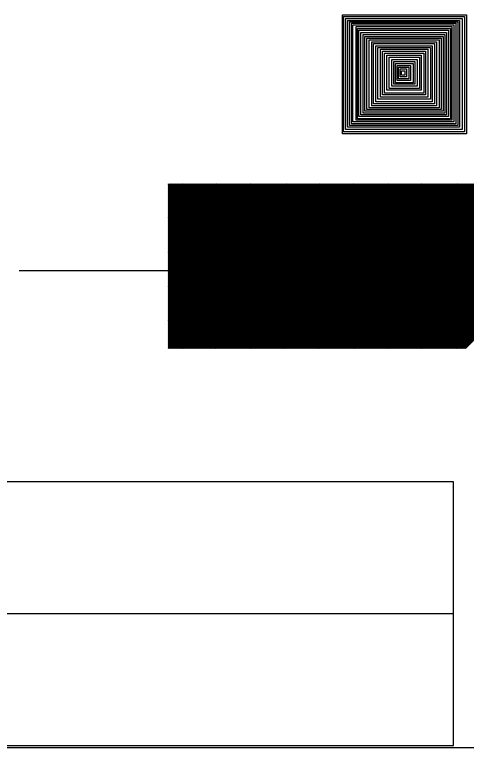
# Model space of a CAD drawing. Extents: x -28 to 822, y 61 to 665.
# Drawn here: x 277.36 to 285.57, y 336.74 to 350.07 of the extents above; entities that cross this region are included whole.
import ezdxf

# ---------------------------------------------------------------- set-up
doc = ezdxf.new("R2010")
doc.units = 0
doc.layers.add('KOLEJIŠTĚ', color=7, linetype='Continuous')

# ---------------------------------------------------------------- blocks, each defined once
blk = doc.blocks.new('_X11')
for p, q in [((347.336, 431.552), (350.333, 434.55)), ((347.336, 431.57), (350.315, 434.55)), ((347.336, 431.587), (350.298, 434.55)), ((347.336, 431.605), (350.28, 434.55)), ((347.336, 431.623), (350.262, 434.55)), ((347.336, 431.64), (350.245, 434.55)), ((347.336, 431.658), (350.227, 434.55)), ((347.336, 431.676), (350.209, 434.55)), ((347.336, 431.693), (350.192, 434.55)), ((347.336, 431.711), (350.174, 434.55)), ((347.336, 431.729), (350.156, 434.55)), ((347.336, 431.746), (350.139, 434.55)), ((347.336, 431.764), (350.121, 434.55)), ((347.336, 431.782), (350.103, 434.55)), ((347.336, 431.799), (350.086, 434.55)), ((347.336, 431.817), (350.068, 434.55)), ((347.336, 431.835), (350.05, 434.55)), ((347.336, 431.853), (350.033, 434.55)), ((347.336, 431.87), (350.015, 434.55)), ((347.336, 431.888), (349.997, 434.55)), ((347.336, 431.906), (349.98, 434.55)), ((347.336, 431.923), (349.962, 434.55)), ((347.336, 431.941), (349.944, 434.55)), ((347.336, 431.959), (349.927, 434.55)), ((347.336, 431.976), (349.909, 434.55)), ((347.336, 431.994), (349.891, 434.55)), ((347.336, 432.012), (349.873, 434.55)), ((347.336, 432.029), (349.856, 434.55)), ((347.336, 432.047), (349.838, 434.55)), ((347.336, 432.065), (349.82, 434.55)), ((347.336, 432.082), (349.803, 434.55)), ((347.336, 432.1), (349.785, 434.55)), ((347.336, 432.118), (349.767, 434.55)), ((347.336, 432.135), (349.75, 434.55)), ((347.336, 432.153), (349.732, 434.55)), ((347.336, 432.171), (349.714, 434.55)), ((347.336, 432.188), (349.697, 434.55)), ((347.336, 432.206), (349.679, 434.55)), ((347.336, 432.224), (349.661, 434.55)), ((347.336, 432.241), (349.644, 434.55)), ((347.336, 432.259), (349.626, 434.55)), ((347.336, 432.277), (349.608, 434.55)), ((347.336, 432.294), (349.591, 434.55)), ((347.336, 432.312), (349.573, 434.55)), ((347.336, 432.33), (349.555, 434.55)), ((347.336, 432.348), (349.538, 434.55)), ((347.336, 432.365), (349.52, 434.55)), ((347.336, 432.383), (349.502, 434.55)), ((347.336, 432.401), (349.485, 434.55)), ((347.336, 432.418), (349.467, 434.55)), ((347.336, 432.436), (349.449, 434.55)), ((347.336, 432.454), (349.432, 434.55)), ((347.336, 432.471), (349.414, 434.55)), ((347.336, 432.489), (349.396, 434.55)), ((347.336, 432.507), (349.379, 434.55)), ((347.336, 432.524), (349.361, 434.55)), ((347.336, 432.542), (349.343, 434.55)), ((347.336, 432.56), (349.325, 434.55)), ((347.336, 432.577), (349.308, 434.55)), ((347.336, 432.595), (349.29, 434.55)), ((347.336, 432.613), (349.272, 434.55)), ((347.336, 432.63), (349.255, 434.55)), ((347.336, 432.648), (349.237, 434.55)), ((347.336, 432.666), (349.219, 434.55)), ((347.336, 432.683), (349.202, 434.55)), ((347.336, 432.701), (349.184, 434.55)), ((347.336, 432.719), (349.166, 434.55)), ((347.336, 432.736), (349.149, 434.55)), ((347.336, 432.754), (349.131, 434.55)), ((347.336, 432.772), (349.113, 434.55)), ((347.336, 432.789), (349.096, 434.55)), ((347.336, 432.807), (349.078, 434.55)), ((347.336, 432.825), (349.06, 434.55)), ((347.336, 432.842), (349.043, 434.55)), ((347.336, 432.86), (349.025, 434.55)), ((347.336, 432.878), (349.007, 434.55)), ((347.336, 432.896), (348.99, 434.55)), ((347.336, 432.913), (348.972, 434.55)), ((347.336, 432.931), (348.954, 434.55)), ((347.336, 432.949), (348.937, 434.55)), ((347.336, 432.966), (348.919, 434.55)), ((347.336, 432.984), (348.901, 434.55)), ((347.336, 433.002), (348.884, 434.55)), ((347.336, 433.019), (348.866, 434.55)), ((347.336, 433.037), (348.848, 434.55)), ((347.336, 433.055), (348.83, 434.55)), ((347.336, 433.072), (348.813, 434.55)), ((347.336, 433.09), (348.795, 434.55)), ((347.336, 433.108), (348.777, 434.55)), ((347.336, 433.125), (348.76, 434.55)), ((347.336, 433.143), (348.742, 434.55)), ((347.336, 433.161), (348.724, 434.55)), ((347.336, 433.178), (348.707, 434.55)), ((347.336, 433.196), (348.689, 434.55)), ((347.336, 433.214), (348.671, 434.55)), ((347.336, 433.231), (348.654, 434.55)), ((347.336, 433.249), (348.636, 434.55)), ((347.336, 433.267), (348.618, 434.55)), ((347.336, 433.284), (348.601, 434.55)), ((347.336, 433.302), (348.583, 434.55)), ((347.336, 433.32), (348.565, 434.55)), ((347.336, 433.337), (348.548, 434.55)), ((347.336, 433.355), (348.53, 434.55)), ((347.336, 433.373), (348.512, 434.55)), ((347.336, 433.39), (348.495, 434.55)), ((347.336, 433.408), (348.477, 434.55)), ((347.336, 433.426), (348.459, 434.55)), ((347.336, 433.444), (348.442, 434.55)), ((347.336, 433.461), (348.424, 434.55)), ((347.336, 433.479), (348.406, 434.55)), ((347.336, 433.497), (348.389, 434.55)), ((347.336, 433.514), (348.371, 434.55)), ((347.336, 433.532), (348.353, 434.55)), ((347.336, 433.55), (348.336, 434.55)), ((347.336, 433.567), (348.318, 434.55)), ((347.336, 433.585), (348.3, 434.55)), ((347.336, 433.603), (348.282, 434.55)), ((347.336, 433.62), (348.265, 434.55)), ((347.336, 433.638), (348.247, 434.55)), ((347.336, 433.656), (348.229, 434.55)), ((347.336, 433.673), (348.212, 434.55)), ((347.336, 433.691), (348.194, 434.55)), ((347.336, 433.709), (348.176, 434.55)), ((347.336, 433.726), (348.159, 434.55)), ((347.336, 433.744), (348.141, 434.55)), ((347.336, 433.762), (348.123, 434.55)), ((347.336, 433.779), (348.106, 434.55)), ((347.336, 433.797), (348.088, 434.55)), ((347.336, 433.815), (348.07, 434.55)), ((347.336, 433.832), (348.053, 434.55)), ((347.336, 433.85), (348.035, 434.55)), ((347.336, 433.868), (348.017, 434.55)), ((347.336, 433.885), (348, 434.55)), ((347.336, 433.903), (347.982, 434.55)), ((347.336, 433.921), (347.964, 434.55)), ((347.336, 433.938), (347.947, 434.55)), ((347.336, 433.956), (347.929, 434.55)), ((347.336, 433.974), (347.911, 434.55)), ((347.336, 433.992), (347.894, 434.55)), ((347.336, 434.009), (347.876, 434.55)), ((347.336, 434.027), (347.858, 434.55)), ((347.336, 434.045), (347.841, 434.55)), ((347.336, 434.062), (347.823, 434.55)), ((347.336, 434.08), (347.805, 434.55)), ((347.336, 434.098), (347.788, 434.55)), ((347.336, 434.115), (347.77, 434.55)), ((347.336, 434.133), (347.752, 434.55)), ((347.336, 434.151), (347.734, 434.55)), ((347.336, 434.168), (347.717, 434.55)), ((347.336, 434.186), (347.699, 434.55)), ((347.336, 434.204), (347.681, 434.55)), ((347.336, 434.221), (347.664, 434.55)), ((347.336, 434.239), (347.646, 434.55)), ((347.336, 434.257), (347.628, 434.55)), ((347.336, 434.274), (347.611, 434.55)), ((347.336, 434.292), (347.593, 434.55)), ((347.336, 434.31), (347.575, 434.55)), ((347.336, 434.327), (347.558, 434.55)), ((347.336, 434.345), (347.54, 434.55)), ((347.336, 434.363), (347.522, 434.55)), ((347.336, 434.38), (347.505, 434.55)), ((347.336, 434.398), (347.487, 434.55)), ((347.336, 434.416), (347.469, 434.55)), ((347.336, 434.433), (347.452, 434.55)), ((347.336, 434.451), (347.434, 434.55)), ((347.336, 434.469), (347.416, 434.55)), ((347.336, 434.487), (347.399, 434.55)), ((347.336, 434.504), (347.381, 434.55)), ((347.336, 434.522), (347.363, 434.55)), ((347.336, 434.54), (347.346, 434.55)), ((347.351, 431.55), (350.351, 434.55)), ((347.368, 431.55), (350.368, 434.55)), ((347.386, 431.55), (350.386, 434.55)), ((347.404, 431.55), (350.404, 434.55)), ((347.421, 431.55), (350.421, 434.55)), ((347.439, 431.55), (350.439, 434.55)), ((347.457, 431.55), (350.457, 434.55)), ((347.475, 431.55), (350.475, 434.55)), ((347.492, 431.55), (350.492, 434.55)), ((347.51, 431.55), (350.51, 434.55)), ((347.528, 431.55), (350.528, 434.55)), ((347.545, 431.55), (350.545, 434.55)), ((347.563, 431.55), (350.563, 434.55)), ((347.581, 431.55), (350.581, 434.55)), ((347.598, 431.55), (350.598, 434.55)), ((347.616, 431.55), (350.616, 434.55)), ((347.634, 431.55), (350.634, 434.55)), ((347.651, 431.55), (350.651, 434.55)), ((347.669, 431.55), (350.669, 434.55)), ((347.687, 431.55), (350.687, 434.55)), ((347.704, 431.55), (350.704, 434.55)), ((347.722, 431.55), (350.722, 434.55)), ((347.74, 431.55), (350.74, 434.55)), ((347.757, 431.55), (350.757, 434.55)), ((347.775, 431.55), (350.775, 434.55)), ((347.793, 431.55), (350.793, 434.55)), ((347.81, 431.55), (350.81, 434.55)), ((347.828, 431.55), (350.828, 434.55)), ((347.846, 431.55), (350.846, 434.55)), ((347.863, 431.55), (350.863, 434.55)), ((347.881, 431.55), (350.881, 434.55)), ((347.899, 431.55), (350.899, 434.55)), ((347.916, 431.55), (350.916, 434.55)), ((347.934, 431.55), (350.934, 434.55)), ((347.952, 431.55), (350.952, 434.55)), ((347.969, 431.55), (350.969, 434.55)), ((347.987, 431.55), (350.987, 434.55)), ((348.005, 431.55), (351.005, 434.55)), ((348.023, 431.55), (351.023, 434.55)), ((348.04, 431.55), (351.04, 434.55)), ((348.058, 431.55), (351.058, 434.55)), ((348.076, 431.55), (351.076, 434.55)), ((348.093, 431.55), (351.093, 434.55)), ((348.111, 431.55), (351.111, 434.55)), ((348.129, 431.55), (351.129, 434.55)), ((348.146, 431.55), (351.146, 434.55)), ((348.164, 431.55), (351.164, 434.55)), ((348.182, 431.55), (351.182, 434.55)), ((348.199, 431.55), (351.199, 434.55)), ((348.217, 431.55), (351.217, 434.55)), ((348.235, 431.55), (351.235, 434.55)), ((348.252, 431.55), (351.252, 434.55)), ((348.27, 431.55), (351.27, 434.55)), ((348.288, 431.55), (351.288, 434.55)), ((348.305, 431.55), (351.305, 434.55)), ((348.323, 431.55), (351.323, 434.55)), ((348.341, 431.55), (351.341, 434.55)), ((348.358, 431.55), (351.358, 434.55)), ((348.376, 431.55), (351.376, 434.55)), ((348.394, 431.55), (351.394, 434.55)), ((348.411, 431.55), (351.411, 434.55)), ((348.429, 431.55), (351.429, 434.55)), ((348.447, 431.55), (351.447, 434.55)), ((348.464, 431.55), (351.464, 434.55)), ((348.482, 431.55), (351.482, 434.55)), ((348.5, 431.55), (351.5, 434.55)), ((348.518, 431.55), (351.518, 434.55)), ((348.535, 431.55), (351.535, 434.55)), ((348.553, 431.55), (351.553, 434.55)), ((348.571, 431.55), (351.571, 434.55)), ((348.588, 431.55), (351.588, 434.55)), ((348.606, 431.55), (351.606, 434.55)), ((348.624, 431.55), (351.624, 434.55)), ((348.641, 431.55), (351.641, 434.55)), ((348.659, 431.55), (351.659, 434.55)), ((348.677, 431.55), (351.677, 434.55)), ((348.694, 431.55), (351.694, 434.55)), ((348.712, 431.55), (351.712, 434.55)), ((348.73, 431.55), (351.73, 434.55)), ((348.747, 431.55), (351.747, 434.55)), ((348.765, 431.55), (351.765, 434.55)), ((348.783, 431.55), (351.783, 434.55)), ((348.8, 431.55), (351.8, 434.55)), ((348.818, 431.55), (351.818, 434.55)), ((348.836, 431.55), (351.836, 434.55)), ((348.853, 431.55), (351.853, 434.55)), ((348.871, 431.55), (351.871, 434.55)), ((348.889, 431.55), (351.889, 434.55)), ((348.906, 431.55), (351.906, 434.55)), ((348.924, 431.55), (351.924, 434.55)), ((348.942, 431.55), (351.942, 434.55)), ((348.959, 431.55), (351.959, 434.55)), ((348.977, 431.55), (351.977, 434.55)), ((348.995, 431.55), (351.995, 434.55)), ((349.012, 431.55), (352.012, 434.55)), ((349.03, 431.55), (352.03, 434.55)), ((349.048, 431.55), (352.048, 434.55)), ((349.066, 431.55), (352.066, 434.55)), ((349.083, 431.55), (352.083, 434.55)), ((349.101, 431.55), (352.101, 434.55)), ((349.119, 431.55), (352.119, 434.55)), ((349.136, 431.55), (352.136, 434.55)), ((349.154, 431.55), (352.154, 434.55)), ((349.172, 431.55), (352.172, 434.55)), ((349.189, 431.55), (352.189, 434.55)), ((349.207, 431.55), (352.207, 434.55)), ((349.225, 431.55), (352.225, 434.55)), ((349.242, 431.55), (352.242, 434.55)), ((349.26, 431.55), (352.26, 434.55)), ((349.278, 431.55), (352.278, 434.55)), ((349.295, 431.55), (352.295, 434.55)), ((349.313, 431.55), (352.313, 434.55)), ((349.331, 431.55), (352.331, 434.55)), ((349.348, 431.55), (352.348, 434.55)), ((349.366, 431.55), (352.366, 434.55)), ((349.384, 431.55), (352.384, 434.55)), ((349.401, 431.55), (352.401, 434.55)), ((349.419, 431.55), (352.419, 434.55)), ((349.437, 431.55), (352.437, 434.55)), ((349.454, 431.55), (352.454, 434.55)), ((349.472, 431.55), (352.472, 434.55)), ((349.49, 431.55), (352.49, 434.55)), ((349.507, 431.55), (352.507, 434.55)), ((349.525, 431.55), (352.525, 434.55)), ((349.543, 431.55), (352.543, 434.55)), ((349.56, 431.55), (352.56, 434.55)), ((349.578, 431.55), (352.578, 434.55)), ((349.596, 431.55), (352.596, 434.55)), ((349.614, 431.55), (352.614, 434.55)), ((349.631, 431.55), (352.631, 434.55)), ((349.649, 431.55), (352.649, 434.55)), ((349.667, 431.55), (352.667, 434.55)), ((349.684, 431.55), (352.684, 434.55)), ((349.702, 431.55), (352.702, 434.55)), ((349.72, 431.55), (352.72, 434.55)), ((349.737, 431.55), (352.737, 434.55)), ((349.755, 431.55), (352.755, 434.55)), ((349.773, 431.55), (352.773, 434.55)), ((349.79, 431.55), (352.79, 434.55)), ((349.808, 431.55), (352.808, 434.55)), ((349.826, 431.55), (352.826, 434.55)), ((349.843, 431.55), (352.843, 434.55)), ((349.861, 431.55), (352.861, 434.55)), ((349.879, 431.55), (352.879, 434.55)), ((349.896, 431.55), (352.896, 434.55)), ((349.914, 431.55), (352.914, 434.55)), ((349.932, 431.55), (352.932, 434.55)), ((349.949, 431.55), (352.949, 434.55)), ((349.967, 431.55), (352.967, 434.55)), ((349.985, 431.55), (352.985, 434.55)), ((350.002, 431.55), (353.002, 434.55)), ((350.02, 431.55), (353.02, 434.55)), ((350.038, 431.55), (353.038, 434.55)), ((350.055, 431.55), (353.055, 434.55)), ((350.073, 431.55), (353.073, 434.55)), ((350.091, 431.55), (353.091, 434.55)), ((350.108, 431.55), (353.108, 434.55)), ((350.126, 431.55), (353.126, 434.55)), ((350.144, 431.55), (353.144, 434.55)), ((350.162, 431.55), (353.162, 434.55)), ((350.179, 431.55), (353.179, 434.55)), ((350.197, 431.55), (353.197, 434.55)), ((350.215, 431.55), (353.215, 434.55)), ((350.232, 431.55), (353.232, 434.55)), ((350.25, 431.55), (353.25, 434.55)), ((350.268, 431.55), (353.268, 434.55)), ((350.285, 431.55), (353.285, 434.55)), ((350.303, 431.55), (353.303, 434.55)), ((350.321, 431.55), (353.321, 434.55)), ((350.338, 431.55), (353.338, 434.55)), ((350.356, 431.55), (353.356, 434.55)), ((350.374, 431.55), (353.374, 434.55)), ((350.391, 431.55), (353.391, 434.55)), ((350.409, 431.55), (353.409, 434.55)), ((350.427, 431.55), (353.427, 434.55)), ((350.444, 431.55), (353.444, 434.55)), ((350.462, 431.55), (353.462, 434.55)), ((350.48, 431.55), (353.48, 434.55)), ((350.497, 431.55), (353.497, 434.55)), ((350.515, 431.55), (353.515, 434.55)), ((350.533, 431.55), (353.533, 434.55)), ((350.55, 431.55), (353.55, 434.55)), ((350.568, 431.55), (353.568, 434.55)), ((350.586, 431.55), (353.586, 434.55)), ((350.603, 431.55), (353.603, 434.55)), ((350.621, 431.55), (353.621, 434.55)), ((350.639, 431.55), (353.639, 434.55)), ((350.657, 431.55), (353.657, 434.55)), ((350.674, 431.55), (353.674, 434.55)), ((350.692, 431.55), (353.692, 434.55)), ((350.71, 431.55), (353.71, 434.55)), ((350.727, 431.55), (353.727, 434.55)), ((350.745, 431.55), (353.745, 434.55)), ((350.763, 431.55), (353.763, 434.55)), ((350.78, 431.55), (353.78, 434.55)), ((350.798, 431.55), (353.798, 434.55)), ((350.816, 431.55), (353.816, 434.55)), ((350.833, 431.55), (353.833, 434.55)), ((350.851, 431.55), (353.851, 434.55)), ((350.869, 431.55), (353.869, 434.55)), ((350.886, 431.55), (353.886, 434.55)), ((350.904, 431.55), (353.904, 434.55)), ((350.922, 431.55), (353.922, 434.55)), ((350.939, 431.55), (353.939, 434.55)), ((350.957, 431.55), (353.957, 434.55)), ((350.975, 431.55), (353.975, 434.55)), ((350.992, 431.55), (353.992, 434.55)), ((351.01, 431.55), (354.01, 434.55)), ((351.028, 431.55), (354.028, 434.55)), ((351.045, 431.55), (354.045, 434.55)), ((351.063, 431.55), (354.063, 434.55)), ((351.081, 431.55), (354.081, 434.55)), ((351.098, 431.55), (354.098, 434.55)), ((351.116, 431.55), (354.116, 434.55)), ((351.134, 431.55), (354.134, 434.55)), ((351.151, 431.55), (354.151, 434.55)), ((351.169, 431.55), (354.169, 434.55)), ((351.187, 431.55), (354.187, 434.55)), ((351.205, 431.55), (354.205, 434.55)), ((351.222, 431.55), (354.222, 434.55)), ((351.24, 431.55), (354.24, 434.55)), ((351.258, 431.55), (354.258, 434.55)), ((351.275, 431.55), (354.275, 434.55)), ((351.293, 431.55), (354.293, 434.55)), ((351.311, 431.55), (354.311, 434.55)), ((351.328, 431.55), (354.328, 434.55)), ((351.346, 431.55), (354.346, 434.55)), ((351.364, 431.55), (354.364, 434.55)), ((351.381, 431.55), (354.381, 434.55)), ((351.399, 431.55), (354.399, 434.55)), ((351.417, 431.55), (354.417, 434.55)), ((351.434, 431.55), (354.434, 434.55)), ((351.452, 431.55), (354.452, 434.55)), ((351.47, 431.55), (354.47, 434.55)), ((351.487, 431.55), (354.487, 434.55)), ((351.505, 431.55), (354.505, 434.55)), ((351.523, 431.55), (354.523, 434.55)), ((351.54, 431.55), (354.54, 434.55)), ((351.558, 431.55), (354.558, 434.55)), ((351.576, 431.55), (354.576, 434.55)), ((351.593, 431.55), (354.593, 434.55)), ((351.611, 431.55), (354.611, 434.55)), ((351.629, 431.55), (354.629, 434.55)), ((351.646, 431.55), (354.646, 434.55)), ((351.664, 431.55), (354.664, 434.55)), ((351.682, 431.55), (354.682, 434.55)), ((351.699, 431.55), (354.699, 434.55)), ((351.717, 431.55), (354.717, 434.55)), ((351.735, 431.55), (354.735, 434.55)), ((351.753, 431.55), (354.753, 434.55)), ((351.77, 431.55), (354.77, 434.55)), ((351.788, 431.55), (354.788, 434.55)), ((351.806, 431.55), (354.806, 434.55)), ((351.823, 431.55), (354.823, 434.55)), ((351.841, 431.55), (354.841, 434.55)), ((351.859, 431.55), (354.859, 434.55)), ((351.876, 431.55), (354.876, 434.55)), ((351.894, 431.55), (354.894, 434.55)), ((351.912, 431.55), (354.912, 434.55)), ((351.929, 431.55), (354.929, 434.55)), ((351.947, 431.55), (354.947, 434.55)), ((351.965, 431.55), (354.965, 434.55)), ((351.982, 431.55), (354.982, 434.55)), ((352, 431.55), (355, 434.55)), ((352.018, 431.55), (355.018, 434.55)), ((352.035, 431.55), (355.035, 434.55)), ((352.053, 431.55), (355.053, 434.55)), ((352.071, 431.55), (355.071, 434.55)), ((352.088, 431.55), (355.088, 434.55)), ((352.106, 431.55), (355.106, 434.55)), ((352.124, 431.55), (355.124, 434.55)), ((352.141, 431.55), (355.141, 434.55)), ((352.159, 431.55), (355.159, 434.55)), ((352.177, 431.55), (355.177, 434.55)), ((352.194, 431.55), (355.194, 434.55)), ((352.212, 431.55), (355.212, 434.55)), ((352.23, 431.55), (355.23, 434.55)), ((352.247, 431.55), (355.247, 434.55)), ((352.265, 431.55), (355.265, 434.55)), ((352.283, 431.55), (355.283, 434.55)), ((352.301, 431.55), (355.301, 434.55)), ((352.318, 431.55), (355.318, 434.55)), ((352.336, 431.55), (355.336, 434.549)), ((352.354, 431.55), (355.336, 434.532)), ((352.371, 431.55), (355.336, 434.514)), ((352.389, 431.55), (355.336, 434.496)), ((352.407, 431.55), (355.336, 434.479)), ((352.424, 431.55), (355.336, 434.461)), ((352.442, 431.55), (355.336, 434.443)), ((352.46, 431.55), (355.336, 434.425)), ((352.477, 431.55), (355.336, 434.408)), ((352.495, 431.55), (355.336, 434.39)), ((352.513, 431.55), (355.336, 434.372)), ((352.53, 431.55), (355.336, 434.355)), ((352.548, 431.55), (355.336, 434.337)), ((352.566, 431.55), (355.336, 434.319)), ((352.583, 431.55), (355.336, 434.302)), ((352.601, 431.55), (355.336, 434.284)), ((352.619, 431.55), (355.336, 434.266)), ((352.636, 431.55), (355.336, 434.249)), ((352.654, 431.55), (355.336, 434.231)), ((352.672, 431.55), (355.336, 434.213)), ((352.689, 431.55), (355.336, 434.196)), ((352.707, 431.55), (355.336, 434.178)), ((352.725, 431.55), (355.336, 434.16)), ((352.742, 431.55), (355.336, 434.143))]:
    blk.add_line(p, q)
blk = doc.blocks.new('ZT18')
for p, q in [((10, 6), (0, 6)), ((0, 6), (0, 2)), ((10, 2), (10, 6)), ((0, 2), (10, 2))]:
    blk.add_line(p, q)
blk.add_lwpolyline([(0, 4), (0, 4), (10, 4)])

msp = doc.modelspace()

# ---------------------------------------------------------------- linework, layer by layer
for p, q in [((280.292, 345.406), (277.442, 345.406)), ((288.292, 345.402), (280.292, 345.402)), ((5.068, 336.738), (540.616, 336.738)), ((5.068, 336.738), (293.116, 336.738)), ((5.068, 336.738), (293.116, 336.738))]:
    msp.add_line(p, q)
for points in [[(285.575, 347.9), (283.321, 347.9), (283.321, 350.065), (285.575, 350.065)], [(285.54, 347.935), (283.341, 347.935), (283.341, 350.034), (285.54, 350.034)], [(285.499, 347.976), (283.374, 347.976), (283.374, 349.994), (285.499, 349.994)], [(285.451, 348.016), (283.415, 348.016), (283.415, 349.961), (285.451, 349.961)], [(285.418, 348.049), (283.447, 348.049), (283.447, 349.937), (285.418, 349.937)], [(285.386, 348.081), (283.488, 348.081), (283.488, 349.913), (285.386, 349.913)], [(285.345, 348.114), (283.512, 348.114), (283.512, 349.88), (285.345, 349.88)], [(285.313, 348.146), (283.569, 348.146), (283.569, 349.848), (285.313, 349.848)], [(285.288, 348.17), (283.593, 348.17), (283.593, 349.816), (285.288, 349.816)], [(285.248, 348.211), (283.617, 348.211), (283.617, 349.783), (285.248, 349.783)], [(285.215, 348.243), (283.658, 348.243), (283.658, 349.743), (285.215, 349.743)], [(285.183, 348.276), (283.698, 348.276), (283.698, 349.702), (285.183, 349.702)], [(285.151, 348.308), (283.731, 348.308), (283.731, 349.67), (285.151, 349.67)], [(285.118, 348.34), (283.763, 348.34), (283.763, 349.637), (285.118, 349.637)], [(285.078, 348.373), (283.804, 348.373), (283.804, 349.605), (285.078, 349.605)], [(285.029, 348.405), (283.853, 348.405), (283.853, 349.572), (285.029, 349.572)], [(284.996, 348.446), (283.885, 348.446), (283.885, 349.54), (284.996, 349.54)], [(284.956, 348.478), (283.926, 348.478), (283.926, 349.499), (284.956, 349.499)], [(284.923, 348.527), (283.966, 348.527), (283.966, 349.467), (284.923, 349.467)], [(284.875, 348.567), (284.015, 348.567), (284.015, 349.435), (284.875, 349.435)], [(284.834, 348.608), (284.047, 348.608), (284.047, 349.402), (284.834, 349.402)], [(284.802, 348.64), (284.088, 348.64), (284.088, 349.362), (284.802, 349.362)], [(284.753, 348.689), (284.128, 348.689), (284.128, 349.329), (284.753, 349.329)], [(284.721, 348.721), (284.169, 348.721), (284.169, 349.289), (284.721, 349.289)], [(284.68, 348.762), (284.218, 348.762), (284.218, 349.248), (284.68, 349.248)], [(284.639, 348.802), (284.258, 348.802), (284.258, 349.216), (284.639, 349.216)], [(284.607, 348.827), (284.283, 348.827), (284.283, 349.175), (284.607, 349.175)], [(284.558, 348.867), (284.315, 348.867), (284.315, 349.143), (284.558, 349.143)], [(284.526, 348.9), (284.339, 348.9), (284.339, 349.11), (284.526, 349.11)], [(284.485, 348.932), (284.372, 348.932), (284.372, 349.078), (284.485, 349.078)], [(284.453, 348.965), (284.396, 348.965), (284.396, 349.046), (284.453, 349.046)]]:
    msp.add_lwpolyline(points, close=True)

# ---------------------------------------------------------------- block references
msp.add_blockref('_X11', (-67.185, -87.56))
at = {"layer": 'KOLEJIŠTĚ', "xscale": 1.2000000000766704, "yscale": 1.2000000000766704}
msp.add_blockref('ZT18', (273.343, 334.37), dxfattribs=at)

doc.saveas('drawing.dxf')
